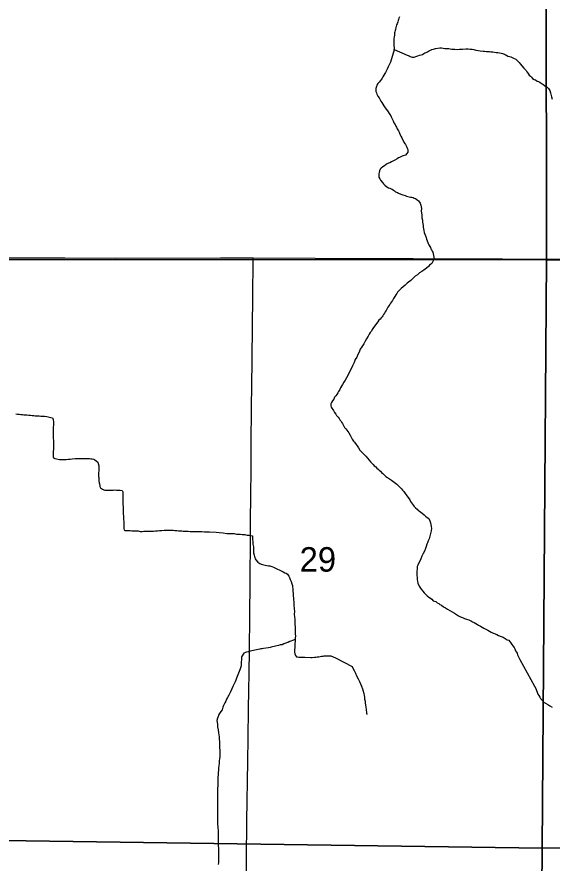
# Model space of a CAD drawing. Extents: x -17 to 88, y -5 to 22.
# Drawn here: x 3.825 to 4.739, y 15.117 to 16.562 of the extents above; entities that cross this region are included whole.
import ezdxf

# ---------------------------------------------------------------- set-up
doc = ezdxf.new("R2010")
doc.units = 0
for name, color, linetype in [('GM_X_Minor_River', 7, 'Continuous'), ('GM_X_Section', 7, 'Continuous'), ('GM_X_Section_Text', 7, 'Continuous'), ('GM_X_Township_Road', 7, 'Continuous')]:
    doc.layers.add(name, color=color, linetype=linetype)

msp = doc.modelspace()

# ---------------------------------------------------------------- linework, layer by layer
at = {"layer": 'GM_X_Minor_River'}
for points in [[(4.478, 16.5619), (4.4772, 16.5596), (4.4764, 16.5573), (4.4756, 16.5555), (4.4752, 16.5532), (4.4741, 16.5498), (4.4733, 16.5479), (4.4725, 16.5456), (4.4721, 16.5433), (4.4713, 16.5403), (4.471, 16.5384), (4.4702, 16.5361), (4.4698, 16.5343), (4.4694, 16.5312), (4.469, 16.527), (4.4682, 16.5248), (4.4682, 16.5225), (4.4685, 16.5195), (4.4685, 16.5164), (4.4685, 16.5123), (4.4688, 16.5096), (4.4688, 16.5077), (4.4688, 16.5058), (4.4688, 16.5054), (4.4688, 16.5058)], [(4.4688, 16.5054), (4.463, 16.4846), (4.4618, 16.482), (4.4603, 16.4797), (4.4587, 16.4763), (4.4572, 16.4721), (4.4553, 16.4691), (4.4541, 16.4668), (4.453, 16.4649), (4.4514, 16.4623), (4.4495, 16.4593), (4.4483, 16.457), (4.4472, 16.4551), (4.4457, 16.4529), (4.4437, 16.4502), (4.4414, 16.448), (4.4395, 16.4449), (4.4388, 16.4427), (4.438, 16.4396), (4.438, 16.437), (4.4379, 16.4343), (4.4387, 16.432), (4.4394, 16.4294), (4.4409, 16.426), (4.4432, 16.4237), (4.4447, 16.421), (4.4465, 16.4176), (4.448, 16.4153), (4.4495, 16.4126), (4.4514, 16.4099), (4.4537, 16.4065), (4.4559, 16.4035), (4.4586, 16.3996), (4.4604, 16.3966), (4.4619, 16.3947), (4.4631, 16.3928), (4.4642, 16.3909), (4.4657, 16.3878), (4.4672, 16.3844), (4.4687, 16.381), (4.4706, 16.3779), (4.4721, 16.3753), (4.4732, 16.3733), (4.4743, 16.3707), (4.4754, 16.3688), (4.4766, 16.3669), (4.4777, 16.365), (4.4784, 16.3631), (4.4795, 16.3604), (4.4807, 16.3577), (4.4822, 16.3551), (4.4855, 16.3478), (4.4867, 16.3459), (4.4882, 16.3436), (4.4893, 16.3414), (4.4904, 16.3391), (4.4915, 16.3372), (4.4923, 16.3353), (4.4926, 16.333), (4.4922, 16.3307), (4.4907, 16.3284), (4.4884, 16.3258), (4.4846, 16.3243), (4.4827, 16.3236), (4.4804, 16.3228), (4.4781, 16.3217), (4.4762, 16.321), (4.4743, 16.3191), (4.4701, 16.3168), (4.4667, 16.3153), (4.4644, 16.3142), (4.4617, 16.3127), (4.4595, 16.3116), (4.4572, 16.3105), (4.4553, 16.3097), (4.4526, 16.3075), (4.4499, 16.3056), (4.4469, 16.3034), (4.4453, 16.3015), (4.4442, 16.2988), (4.4434, 16.2962), (4.443, 16.2939), (4.4426, 16.292), (4.4426, 16.2901), (4.443, 16.2882), (4.4445, 16.2852), (4.4456, 16.2829), (4.449, 16.2791), (4.4508, 16.2768), (4.4531, 16.2745), (4.4565, 16.2714), (4.4592, 16.2699), (4.4614, 16.2691), (4.4637, 16.2679), (4.4656, 16.2672), (4.4679, 16.266), (4.4697, 16.2649), (4.4716, 16.2629), (4.4747, 16.2618), (4.4765, 16.2606), (4.4803, 16.2591)], [(4.4688, 16.5058), (4.4915, 16.4965), (4.4946, 16.495), (4.4965, 16.4942), (4.4995, 16.493), (4.5033, 16.493), (4.5059, 16.4938), (4.5094, 16.4949), (4.5124, 16.496), (4.5151, 16.4967), (4.5174, 16.4975), (4.5197, 16.499), (4.5216, 16.5001), (4.5235, 16.5008), (4.5257, 16.502), (4.5277, 16.5031), (4.5299, 16.5042), (4.5334, 16.5057), (4.5364, 16.5068), (4.5395, 16.5075), (4.5471, 16.5086), (4.5497, 16.5086), (4.5528, 16.5082), (4.5558, 16.5078), (4.5596, 16.5074), (4.5622, 16.5074), (4.5645, 16.507), (4.5672, 16.5066), (4.5694, 16.5066), (4.5725, 16.5065), (4.5767, 16.5061), (4.5805, 16.5065), (4.5858, 16.5068), (4.5911, 16.5071), (4.5953, 16.5071), (4.5987, 16.5067), (4.6021, 16.5063), (4.6051, 16.5059), (4.6085, 16.5051), (4.6123, 16.5043), (4.6161, 16.5035), (4.6207, 16.5031), (4.6233, 16.5031), (4.6264, 16.5027), (4.629, 16.5023), (4.6317, 16.5023), (4.6343, 16.5019), (4.6374, 16.5019), (4.6404, 16.5015), (4.6434, 16.5011), (4.6461, 16.5007), (4.6488, 16.5003), (4.6514, 16.4995), (4.6541, 16.4991), (4.6571, 16.4979), (4.659, 16.4971), (4.6609, 16.496), (4.6631, 16.4948), (4.6658, 16.4941), (4.6684, 16.4933), (4.6703, 16.4925), (4.6741, 16.4906), (4.6768, 16.4894), (4.679, 16.4871), (4.6824, 16.4837), (4.6843, 16.4814), (4.6903, 16.4741), (4.6926, 16.4718), (4.6941, 16.4699), (4.6956, 16.4676), (4.6975, 16.465), (4.6997, 16.4623), (4.7016, 16.4604), (4.7035, 16.4585), (4.7054, 16.4566), (4.708, 16.455), (4.7103, 16.4539), (4.7133, 16.452), (4.7156, 16.4512), (4.7175, 16.45), (4.7205, 16.4481), (4.7228, 16.4466), (4.7254, 16.4447), (4.7281, 16.4427), (4.73, 16.4416), (4.7322, 16.4393), (4.7345, 16.4359), (4.736, 16.432), (4.7367, 16.4298), (4.7374, 16.4252), (4.7385, 16.4214)], [(4.4803, 16.2591), (4.4822, 16.2583), (4.4841, 16.2579), (4.4879, 16.2564), (4.4902, 16.2556), (4.4921, 16.2552), (4.497, 16.254), (4.4993, 16.2536), (4.5012, 16.2532), (4.5034, 16.2521), (4.5053, 16.2513), (4.508, 16.2501), (4.5106, 16.2478), (4.5125, 16.2452), (4.5136, 16.2433), (4.5144, 16.2402), (4.5151, 16.2372), (4.5155, 16.2342), (4.5154, 16.2307), (4.5158, 16.2262), (4.5162, 16.2235), (4.5165, 16.2216), (4.5165, 16.2186), (4.5172, 16.2148), (4.5176, 16.211), (4.5179, 16.208), (4.5183, 16.2057), (4.5187, 16.2026), (4.519, 16.1996), (4.5198, 16.1969), (4.5205, 16.1935), (4.5216, 16.1905), (4.5223, 16.1878), (4.5235, 16.1848), (4.5242, 16.1821), (4.5253, 16.1791), (4.5264, 16.1764), (4.5272, 16.1745), (4.5283, 16.1722), (4.5298, 16.1695), (4.5309, 16.1676), (4.5317, 16.1657), (4.5328, 16.1638), (4.5339, 16.1615), (4.5351, 16.1596), (4.5358, 16.157), (4.5362, 16.1543), (4.5365, 16.1513), (4.5365, 16.1494), (4.5361, 16.1463), (4.5353, 16.1437), (4.5334, 16.1407), (4.5315, 16.1392), (4.5296, 16.1377), (4.5277, 16.1354), (4.5242, 16.1324), (4.5197, 16.1294), (4.5162, 16.1271), (4.5124, 16.1245), (4.509, 16.1211), (4.5048, 16.1189), (4.5013, 16.1155), (4.4975, 16.1117), (4.4933, 16.1087), (4.491, 16.1069), (4.488, 16.1038), (4.4845, 16.1008), (4.4811, 16.0978), (4.4776, 16.0944), (4.475, 16.0918), (4.4734, 16.0895), (4.4719, 16.0873), (4.47, 16.0839), (4.4677, 16.0805), (4.4661, 16.0774), (4.4646, 16.0748), (4.463, 16.0729), (4.4615, 16.0703), (4.46, 16.0684), (4.4584, 16.0661), (4.4573, 16.0635), (4.4554, 16.0601), (4.4535, 16.0582), (4.4523, 16.0559), (4.4508, 16.0533), (4.4496, 16.0514), (4.4485, 16.0495), (4.4469, 16.0476), (4.4454, 16.0454), (4.4431, 16.0435), (4.4412, 16.0408), (4.4335, 16.031), (4.4316, 16.028), (4.4301, 16.025), (4.4281, 16.0227), (4.4266, 16.0201), (4.4247, 16.0163), (4.422, 16.0121), (4.4193, 16.008), (4.417, 16.0035), (4.4139, 15.9985)], [(4.4139, 15.9985), (4.4112, 15.994), (4.4093, 15.9891), (4.407, 15.9853), (4.4051, 15.9808), (4.4027, 15.9766), (4.4008, 15.9717), (4.3981, 15.966), (4.3954, 15.9607), (4.3931, 15.9554), (4.3904, 15.9502), (4.3877, 15.9452), (4.3854, 15.9415), (4.3831, 15.9381), (4.3808, 15.9339), (4.3793, 15.9309), (4.3777, 15.9282), (4.3762, 15.9256), (4.3739, 15.9218), (4.3727, 15.9196), (4.3712, 15.9169), (4.3693, 15.9143), (4.3674, 15.9124), (4.3658, 15.9086), (4.3639, 15.906), (4.362, 15.9029), (4.3608, 15.9007), (4.3608, 15.8973), (4.3615, 15.8954), (4.3653, 15.8893), (4.3675, 15.8862), (4.3694, 15.8835), (4.3709, 15.8809), (4.3736, 15.8782), (4.3751, 15.8759), (4.3766, 15.8736), (4.3781, 15.8717), (4.3792, 15.8698), (4.3807, 15.8671), (4.3826, 15.8637), (4.3844, 15.8607), (4.3863, 15.8584), (4.3882, 15.8561), (4.3897, 15.8538), (4.3916, 15.8515), (4.3938, 15.8473), (4.3957, 15.8439), (4.3976, 15.8404), (4.3995, 15.8374), (4.4014, 15.8355), (4.404, 15.8317), (4.4059, 15.829), (4.4081, 15.8259), (4.4107, 15.8218), (4.4145, 15.8179), (4.4179, 15.8145), (4.4209, 15.8114), (4.4236, 15.808), (4.4262, 15.8049), (4.4288, 15.8019), (4.4315, 15.7992), (4.4334, 15.7973), (4.4352, 15.795), (4.4375, 15.7931), (4.4394, 15.7912), (4.4416, 15.7893), (4.4435, 15.7874), (4.4458, 15.7858), (4.4477, 15.7839), (4.4496, 15.782), (4.4515, 15.7805), (4.453, 15.7786), (4.4548, 15.777), (4.4579, 15.7751), (4.4647, 15.7705), (4.4669, 15.7686), (4.4692, 15.767), (4.4711, 15.7655), (4.4734, 15.764), (4.4752, 15.7621), (4.4771, 15.7602), (4.4794, 15.7579), (4.4817, 15.7556), (4.4835, 15.7537), (4.4854, 15.751), (4.488, 15.7479), (4.4896, 15.7456), (4.4926, 15.7418), (4.4948, 15.7388), (4.4959, 15.7369), (4.4971, 15.7342), (4.4989, 15.7319), (4.5004, 15.7296), (4.5019, 15.7273), (4.5031, 15.7254), (4.5057, 15.7235), (4.5084, 15.7208), (4.5102, 15.7189), (4.5121, 15.7174), (4.5144, 15.7159), (4.517, 15.7143)], [(3.8231, 15.8839), (3.8261, 15.8835), (3.8291, 15.8831), (3.8318, 15.8827), (3.8348, 15.8827), (3.8371, 15.8823), (3.8398, 15.8823), (3.8424, 15.8819), (3.8454, 15.8815), (3.8485, 15.8814), (3.8515, 15.881), (3.8542, 15.881), (3.8564, 15.8806), (3.8591, 15.8806), (3.8633, 15.8802), (3.8659, 15.8798), (3.8678, 15.8798), (3.8697, 15.8798), (3.8724, 15.8797), (3.8762, 15.879), (3.8788, 15.8786), (3.8807, 15.8782), (3.883, 15.8778), (3.8857, 15.877), (3.8872, 15.8739), (3.8875, 15.8694), (3.8875, 15.8648), (3.8871, 15.8603), (3.887, 15.8565), (3.887, 15.8538), (3.887, 15.8519), (3.887, 15.8497), (3.887, 15.8466), (3.8873, 15.8417), (3.8877, 15.8383), (3.8876, 15.8356), (3.8876, 15.8322), (3.8876, 15.8276), (3.8876, 15.8235), (3.8871, 15.8193), (3.8871, 15.8155), (3.8871, 15.8125), (3.8871, 15.8106), (3.8878, 15.8087), (3.8901, 15.8075), (3.8927, 15.8067), (3.8981, 15.8059), (3.9007, 15.8059), (3.9038, 15.8059), (3.9064, 15.8059), (3.9091, 15.8059), (3.9125, 15.8062), (3.9163, 15.8066), (3.9197, 15.8069), (3.9246, 15.8073), (3.9296, 15.8076), (3.9345, 15.8076), (3.9383, 15.8075), (3.9414, 15.8075), (3.9436, 15.8075), (3.9463, 15.8075), (3.9489, 15.8074), (3.9516, 15.807), (3.9535, 15.807), (3.9562, 15.8063), (3.9584, 15.8051), (3.9603, 15.8036), (3.9633, 15.8013), (3.9648, 15.7952), (3.9648, 15.788), (3.9647, 15.7811), (3.9647, 15.777), (3.965, 15.7751), (3.965, 15.7724), (3.965, 15.769), (3.9657, 15.766), (3.9661, 15.7641), (3.9665, 15.7614), (3.9668, 15.7595), (3.968, 15.7576), (3.9714, 15.7553), (3.9736, 15.7541), (3.9755, 15.7537), (3.9786, 15.7533)], [(3.9786, 15.7533), (3.9816, 15.7537), (3.9835, 15.7537), (3.9861, 15.7537), (3.9892, 15.7536), (3.9922, 15.754), (3.9953, 15.7536), (3.9987, 15.7536), (4.0017, 15.7532), (4.0051, 15.7528), (4.0062, 15.7505), (4.0058, 15.7459), (4.0062, 15.7391), (4.0061, 15.7334), (4.0061, 15.7296), (4.0064, 15.7247), (4.0064, 15.719), (4.0067, 15.7137), (4.0071, 15.7087), (4.0071, 15.7038), (4.0074, 15.6996), (4.0074, 15.6958), (4.0077, 15.6909), (4.0077, 15.6882), (4.0081, 15.6856), (4.01, 15.6848), (4.013, 15.6848), (4.016, 15.6848), (4.0187, 15.6847), (4.0213, 15.6843), (4.0244, 15.6843), (4.0282, 15.6843), (4.032, 15.6839), (4.0358, 15.6831), (4.0392, 15.6831), (4.0418, 15.6834), (4.0441, 15.6834), (4.0479, 15.6834), (4.0513, 15.6837), (4.0547, 15.6837), (4.0585, 15.6837), (4.062, 15.684), (4.0654, 15.684), (4.0688, 15.6844), (4.0726, 15.6847), (4.0764, 15.6851), (4.0806, 15.685), (4.0836, 15.6854), (4.087, 15.6854), (4.0916, 15.6849), (4.095, 15.6845), (4.0984, 15.6845), (4.1011, 15.6841), (4.1041, 15.6841), (4.1068, 15.6841), (4.109, 15.6837), (4.1117, 15.6836), (4.1144, 15.6836), (4.1174, 15.6832), (4.1208, 15.6828), (4.1246, 15.6828), (4.1284, 15.6828), (4.1326, 15.6827), (4.1364, 15.6831), (4.1409, 15.6827), (4.1455, 15.6826), (4.15, 15.6822), (4.1538, 15.6822), (4.1652, 15.6817), (4.1702, 15.6809), (4.1774, 15.6805), (4.1834, 15.6797), (4.1887, 15.6796), (4.1925, 15.6792), (4.196, 15.6792), (4.1998, 15.6784), (4.2035, 15.6784), (4.207, 15.6784), (4.2096, 15.678), (4.2119, 15.678), (4.2142, 15.6776), (4.2161, 15.6772), (4.2183, 15.6768), (4.2214, 15.6764), (4.2244, 15.676), (4.2274, 15.6756), (4.2274, 15.6706), (4.2277, 15.6649), (4.2281, 15.6611), (4.2285, 15.6589), (4.2288, 15.6566), (4.2292, 15.6528), (4.2292, 15.6505), (4.2291, 15.6482), (4.2291, 15.6463), (4.2299, 15.6425), (4.2306, 15.6402), (4.231, 15.6383), (4.2321, 15.6364), (4.2332, 15.6345), (4.2366, 15.6307)], [(4.517, 15.7143), (4.5204, 15.7116), (4.5223, 15.7093), (4.5253, 15.7067), (4.528, 15.7051), (4.5299, 15.7013), (4.531, 15.6979), (4.5317, 15.6949), (4.5324, 15.6907), (4.5328, 15.6884), (4.532, 15.6842), (4.5285, 15.6706), (4.5273, 15.6668), (4.5262, 15.6638), (4.525, 15.6611), (4.5238, 15.6574), (4.5223, 15.6536), (4.5208, 15.6494), (4.5188, 15.6453), (4.5165, 15.6407), (4.5146, 15.6362), (4.5127, 15.632), (4.5103, 15.6282), (4.5092, 15.6252), (4.5084, 15.6229), (4.5084, 15.6188), (4.508, 15.615), (4.508, 15.6119), (4.5079, 15.6081), (4.5083, 15.604), (4.5083, 15.6006), (4.5086, 15.5979), (4.5093, 15.5945), (4.5116, 15.5895), (4.515, 15.5846), (4.518, 15.5808), (4.5202, 15.5781), (4.5221, 15.5765), (4.5255, 15.5731), (4.5282, 15.5708), (4.5308, 15.5689), (4.5331, 15.5674), (4.5357, 15.5647), (4.5399, 15.5631), (4.5425, 15.5612), (4.5452, 15.5597), (4.5471, 15.5585), (4.5497, 15.557), (4.5535, 15.5543), (4.5565, 15.5528), (4.5599, 15.5505), (4.572, 15.5432), (4.5754, 15.5409), (4.5788, 15.5389), (4.5822, 15.5374), (4.5856, 15.5358), (4.589, 15.5343), (4.5924, 15.5331), (4.5962, 15.532), (4.5989, 15.5308), (4.6008, 15.53), (4.6027, 15.5289), (4.6057, 15.5273), (4.6087, 15.5258), (4.611, 15.5243), (4.6132, 15.5231), (4.6163, 15.5212), (4.6193, 15.5197), (4.6219, 15.5181), (4.6246, 15.5166), (4.6269, 15.5154), (4.6291, 15.5143), (4.6318, 15.5127), (4.6348, 15.5112), (4.6371, 15.5097), (4.6401, 15.5085), (4.6424, 15.5073), (4.6443, 15.5069), (4.6469, 15.5054), (4.6518, 15.5035), (4.6552, 15.5023), (4.6586, 15.5), (4.662, 15.4981), (4.6647, 15.4973), (4.6658, 15.4954), (4.6677, 15.4931), (4.67, 15.49), (4.6718, 15.4878), (4.6737, 15.4847), (4.6748, 15.4824), (4.6763, 15.4794), (4.6778, 15.4771), (4.679, 15.4752), (4.6797, 15.4725), (4.6837, 15.4643)], [(4.2366, 15.6307), (4.24, 15.628), (4.2419, 15.6273), (4.2442, 15.6265), (4.2468, 15.6257), (4.2487, 15.6253), (4.2518, 15.6249), (4.2544, 15.6241), (4.2567, 15.6241), (4.2605, 15.6229), (4.2631, 15.6218), (4.2665, 15.6202), (4.2699, 15.6187), (4.273, 15.6172), (4.2764, 15.6156), (4.2798, 15.6141), (4.2824, 15.6125), (4.2847, 15.6118), (4.287, 15.6098), (4.2892, 15.6068), (4.2903, 15.6045), (4.2915, 15.6011), (4.293, 15.5977), (4.2944, 15.5938), (4.2956, 15.5908), (4.2955, 15.5885), (4.2959, 15.5851), (4.2962, 15.5809), (4.2966, 15.5768), (4.2969, 15.573), (4.2973, 15.5692), (4.2973, 15.5661), (4.2976, 15.5627), (4.298, 15.5601), (4.298, 15.5574), (4.2983, 15.5509), (4.2987, 15.546), (4.2986, 15.5415), (4.299, 15.5373), (4.2993, 15.5327), (4.2993, 15.5285), (4.2996, 15.5244), (4.3, 15.5198), (4.3003, 15.5164), (4.3003, 15.5084), (4.3006, 15.5039), (4.3002, 15.5012), (4.3002, 15.4982), (4.3002, 15.4948), (4.2998, 15.4921), (4.2998, 15.4898), (4.2994, 15.4864), (4.2994, 15.4845), (4.2989, 15.4815), (4.2989, 15.4792), (4.2989, 15.4766), (4.2997, 15.4739), (4.3004, 15.4712), (4.3023, 15.469), (4.3042, 15.4686), (4.3064, 15.4682), (4.3087, 15.4681), (4.3121, 15.4681), (4.3144, 15.4681), (4.3167, 15.4681), (4.3266, 15.4676), (4.3292, 15.468), (4.333, 15.4683), (4.3353, 15.4683), (4.3376, 15.4687), (4.3402, 15.4687), (4.3425, 15.4694), (4.3452, 15.4698), (4.3478, 15.4701), (4.3497, 15.4705), (4.3528, 15.4708), (4.3551, 15.4708), (4.3585, 15.4708), (4.3611, 15.4704), (4.3689, 15.4672)], [(4.3002, 15.4982), (4.288, 15.4941), (4.2907, 15.4948), (4.288, 15.4941), (4.2842, 15.4922), (4.2808, 15.4911), (4.2777, 15.4896), (4.2747, 15.4893), (4.2717, 15.4885), (4.269, 15.4878), (4.2667, 15.4871), (4.2641, 15.4867), (4.2614, 15.486), (4.2591, 15.4856), (4.2572, 15.4849), (4.2545, 15.4845), (4.2462, 15.483), (4.2439, 15.4827), (4.2416, 15.4823), (4.2397, 15.482), (4.2371, 15.4812), (4.234, 15.4809), (4.2314, 15.4805), (4.2287, 15.4798), (4.226, 15.479), (4.2241, 15.4787), (4.2222, 15.4783), (4.2203, 15.4775), (4.2173, 15.4768), (4.2154, 15.4761), (4.2127, 15.475), (4.2085, 15.4687)], [(4.2085, 15.4687), (4.2082, 15.4553), (4.2078, 15.4534), (4.2067, 15.4503), (4.2059, 15.4469), (4.2021, 15.4382), (4.2013, 15.4355), (4.2002, 15.4324), (4.199, 15.429), (4.1979, 15.4264), (4.196, 15.4229), (4.1937, 15.418), (4.1918, 15.4142), (4.1895, 15.4089), (4.1868, 15.4036), (4.1845, 15.3994), (4.183, 15.3963), (4.1815, 15.3933), (4.1803, 15.3906), (4.1788, 15.388), (4.1776, 15.3857), (4.1765, 15.383), (4.1753, 15.3785), (4.173, 15.3758), (4.1719, 15.3739), (4.1711, 15.372), (4.1692, 15.369), (4.1688, 15.3671), (4.1673, 15.364), (4.1665, 15.3602), (4.1669, 15.3572), (4.1673, 15.3534), (4.1677, 15.3492), (4.1684, 15.3442), (4.1692, 15.3393), (4.1699, 15.3355), (4.1703, 15.332), (4.1703, 15.3282), (4.1707, 15.3241), (4.171, 15.3195), (4.171, 15.3138), (4.1714, 15.3092), (4.1714, 15.3054), (4.1714, 15.302), (4.1714, 15.2985), (4.171, 15.2947), (4.1706, 15.2913), (4.1702, 15.2871), (4.1698, 15.2829), (4.1694, 15.2791), (4.1686, 15.2673), (4.1682, 15.2632), (4.1682, 15.2586), (4.1682, 15.2552), (4.1682, 15.2517), (4.1682, 15.2483), (4.1678, 15.2449), (4.1678, 15.2411), (4.1674, 15.2384), (4.1674, 15.235), (4.1678, 15.2308), (4.1678, 15.2251), (4.1674, 15.2205), (4.1674, 15.2156), (4.1674, 15.211), (4.1674, 15.2068), (4.1674, 15.2026), (4.1674, 15.1985), (4.1673, 15.1939), (4.1673, 15.1889), (4.1677, 15.1836), (4.1681, 15.1775), (4.1684, 15.1718), (4.1684, 15.1646), (4.1684, 15.1577), (4.1688, 15.1532), (4.1688, 15.1497), (4.1688, 15.1459), (4.1691, 15.1421), (4.1691, 15.1387), (4.1691, 15.1357), (4.1695, 15.1322), (4.1695, 15.1292), (4.1695, 15.1261), (4.1695, 15.1216), (4.1691, 15.1174), (4.1687, 15.1143)], [(4.3689, 15.4672), (4.3974, 15.4525), (4.3993, 15.4483), (4.4012, 15.4445), (4.4031, 15.4407), (4.405, 15.4365), (4.4076, 15.4315), (4.4099, 15.427), (4.4118, 15.4228), (4.4133, 15.419), (4.4152, 15.414), (4.4164, 15.4102), (4.4171, 15.4064), (4.4179, 15.403), (4.4182, 15.3999), (4.4186, 15.3965), (4.4194, 15.3934), (4.4197, 15.3904), (4.4201, 15.3866), (4.4209, 15.3828), (4.4212, 15.3794), (4.422, 15.3729), (4.4224, 15.371), (4.4224, 15.3702)], [(4.6837, 15.4643), (4.7087, 15.4186), (4.7106, 15.4148), (4.7118, 15.4113), (4.7133, 15.4083), (4.7144, 15.4052), (4.7159, 15.4026), (4.7174, 15.3999), (4.719, 15.398), (4.7209, 15.3957), (4.7231, 15.3923), (4.7273, 15.39), (4.7311, 15.3873), (4.7349, 15.385), (4.7387, 15.3831)]]:
    msp.add_lwpolyline(points, dxfattribs=at)
at = {"layer": 'GM_X_Section'}
for points in [[(3.7342, 17.1557), (4.728, 17.1525), (4.7288, 16.1466), (3.7278, 16.1476)], [(4.728, 17.1525), (5.716, 17.1483), (5.7141, 16.1466), (4.7288, 16.1466)], [(3.7278, 16.1476), (4.7288, 16.1466), (4.7214, 15.1423), (3.7205, 15.1562)], [(5.7141, 16.1466), (5.7166, 15.1482), (4.7214, 15.1423), (4.7288, 16.1466)], [(3.7205, 15.1562), (4.7214, 15.1423), (4.7135, 14.1406), (4.6707, 14.1399), (3.71, 14.1455)], [(4.7214, 15.1423), (5.7166, 15.1482), (5.6916, 14.1463), (4.7135, 14.1406)]]:
    msp.add_lwpolyline(points, close=True, dxfattribs=at)
at = {"layer": 'GM_X_Township_Road'}
for points in [[(3.475, 16.149), (3.5439, 16.1492), (3.5949, 16.1495), (3.6962, 16.1503), (3.7794, 16.15), (3.8273, 16.1501), (3.8683, 16.15), (3.9069, 16.15), (3.9932, 16.1499), (4.1729, 16.1501), (4.2015, 16.1501), (4.2284, 16.15)], [(4.2159, 14.9838), (4.217, 15.123), (4.2178, 15.1889), (4.2191, 15.2902), (4.2197, 15.33), (4.2206, 15.3803), (4.2211, 15.4114), (4.2216, 15.4412), (4.2224, 15.4804), (4.2229, 15.5382), (4.2235, 15.5972), (4.224, 15.6731), (4.2239, 15.7017), (4.2242, 15.7433), (4.2248, 15.7899), (4.2252, 15.8334), (4.2258, 15.8937), (4.2268, 15.9739), (4.2274, 16.0367), (4.2278, 16.0796), (4.2284, 16.15)], [(4.2284, 16.15), (4.4401, 16.1491), (4.5016, 16.149), (4.5404, 16.1487)], [(4.5404, 16.1487), (4.5818, 16.1484), (4.6321, 16.1483), (4.6539, 16.1483), (4.8534, 16.1479), (4.8938, 16.1474), (4.9143, 16.1476), (4.9205, 16.1476)]]:
    msp.add_lwpolyline(points, dxfattribs=at)

# ---------------------------------------------------------------- texts
at = {"layer": 'GM_X_Section_Text'}
msp.add_text('29', height=0.04186, rotation=0, dxfattribs=at).set_placement((4.3077, 15.6143))

doc.saveas('drawing.dxf')
